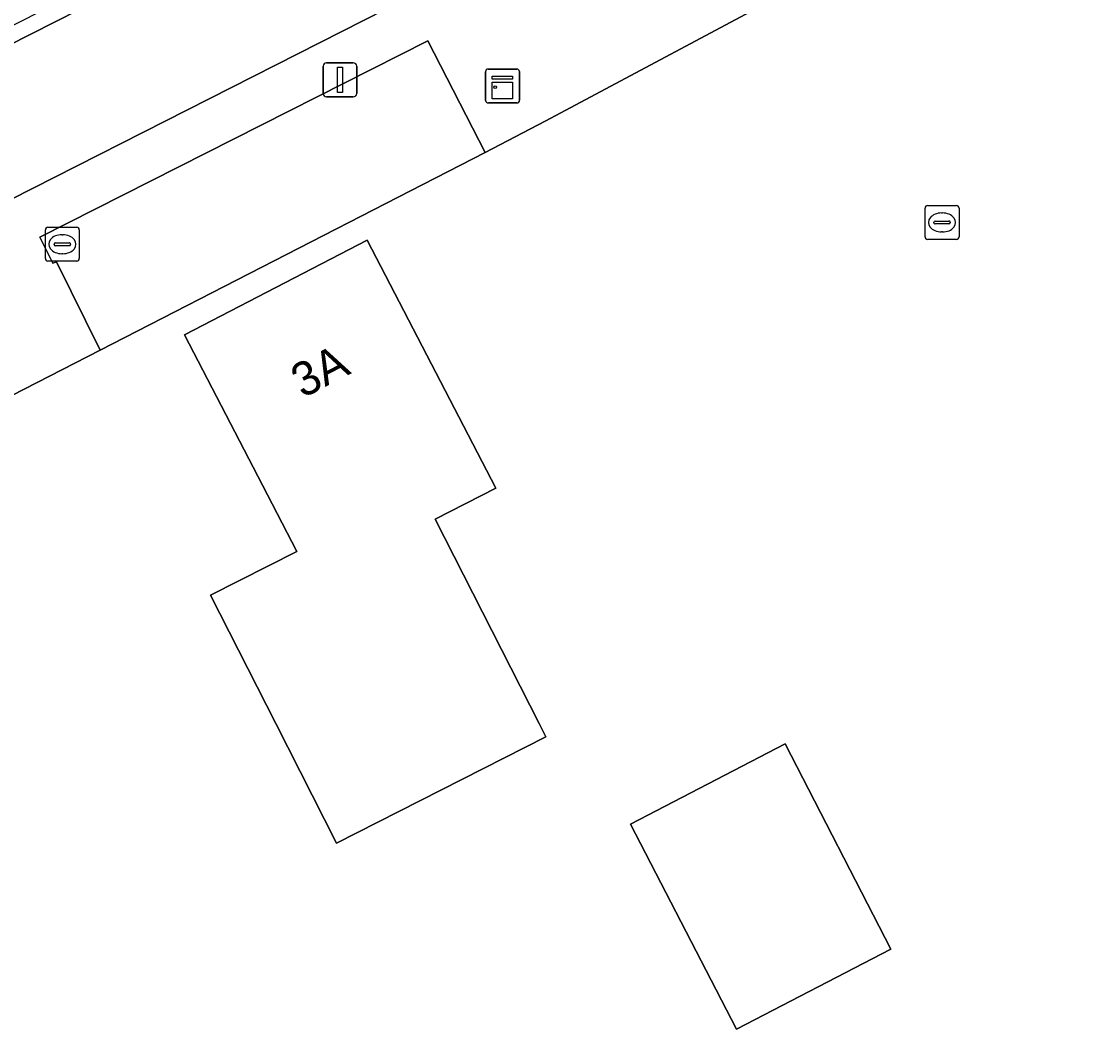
# Model space of a CAD drawing. Extents: x 156141 to 158132, y 385651 to 388333.
# Drawn here: x 157342.58 to 157374.28, y 387490.66 to 387520.7 of the extents above; entities that cross this region are included whole.
import ezdxf

# ---------------------------------------------------------------- set-up
doc = ezdxf.new("R2010")
doc.units = 0
for name, color, linetype in [('IMGEO_Erf', 7, 'Continuous'), ('IMGEO_Kast', 7, 'Continuous'), ('IMGEO_Kolk', 7, 'Continuous'), ('IMGEO_Lichtmast', 7, 'Continuous'), ('IMGEO_Pand', 7, 'Continuous'), ('IMGEO_Pand_nummerreeks', 7, 'Continuous'), ('IMGEO_Rijbaan_lokaal_open', 7, 'Continuous'), ('IMGEO_Rioolput', 7, 'Continuous'), ('IMGEO_Voetpad_open', 7, 'Continuous')]:
    doc.layers.add(name, color=color, linetype=linetype)

msp = doc.modelspace()

# ---------------------------------------------------------------- linework, layer by layer
at = {"layer": 'IMGEO_Erf'}
msp.add_lwpolyline([(157379.613, 387529.283), (157358.019, 387517.762), (157356.251, 387516.84), (157344.9, 387511.007), (157339.276, 387508.13), (157339.22, 387508.503), (157324.395, 387501.042), (157323.609, 387500.647), (157323.678, 387500.51), (157322.97, 387500.144), (157322.692, 387500), (157312.546, 387494.751), (157311.882, 387494.407), (157311.835, 387494.383), (157310.964, 387493.932), (157306.227, 387491.496), (157306.26, 387491.446), (157305.466, 387491.038), (157285.18, 387480.598), (157270.563, 387471.967), (157270.876, 387471.499), (157312.715, 387408.272)], dxfattribs=at)
for points in [[(157356.251, 387516.84), (157354.558, 387520.131), (157343.114, 387514.338), (157343.5, 387513.579), (157343.604, 387513.619), (157344.9, 387511.007)], [(157354.781, 387506.031), (157357.841, 387500), (157358.038, 387499.612), (157351.864, 387496.477), (157350.076, 387500), (157348.154, 387503.786), (157350.696, 387505.077), (157349.685, 387507.028), (157347.384, 387511.467), (157352.771, 387514.258), (157355.072, 387509.819), (157356.565, 387506.937)], [(157363.667, 387490.988), (157360.542, 387497.037), (157365.096, 387499.403), (157368.221, 387493.354)]]:
    msp.add_lwpolyline(points, close=True, dxfattribs=at)
at = {"layer": 'IMGEO_Kast'}
for p, q in [((157356.266, 387518.374), (157356.266, 387519.215)), ((157356.266, 387519.215), (157356.266, 387518.374)), ((157356.341, 387519.299), (157357.182, 387519.299)), ((157357.182, 387519.299), (157356.341, 387519.299)), ((157357.266, 387519.224), (157357.266, 387518.383)), ((157357.266, 387518.383), (157357.266, 387519.224)), ((157357.191, 387518.299), (157356.35, 387518.299)), ((157356.35, 387518.299), (157357.191, 387518.299))]:
    msp.add_line(p, q, dxfattribs=at)
for points in [[(157356.461, 387519.089), (157357.061, 387519.089), (157357.061, 387519.004), (157356.461, 387519.004), (157356.461, 387519.089)], [(157356.461, 387518.914), (157357.061, 387518.914), (157357.061, 387518.425), (157356.461, 387518.425), (157356.461, 387518.914)]]:
    msp.add_lwpolyline(points, dxfattribs=at)
msp.add_circle((157356.545, 387518.763), 0.0377, dxfattribs=at)
for centre, start, end in [((157356.344, 387519.221), 92.4484, 184.2845), ((157356.344, 387519.221), 92.4484, 184.2845), ((157357.188, 387519.221), 2.4484, 94.2845), ((157357.188, 387519.221), 2.4484, 94.2845), ((157356.344, 387518.377), 182.4484, 274.2845), ((157356.344, 387518.377), 182.4484, 274.2845), ((157357.188, 387518.377), 272.4484, 4.2845), ((157357.188, 387518.377), 272.4484, 4.2845)]:
    msp.add_arc(centre, 0.0779, start, end, dxfattribs=at)
at = {"layer": 'IMGEO_Kolk'}
for p, q in [((157369.227, 387514.349), (157369.227, 387515.201)), ((157369.302, 387515.275), (157370.154, 387515.275)), ((157369.715, 387515.055), (157369.74, 387515.055)), ((157370.228, 387515.201), (157370.228, 387514.349)), ((157369.486, 387514.769), (157369.486, 387514.781)), ((157369.924, 387514.732), (157369.526, 387514.732)), ((157369.529, 387514.818), (157369.927, 387514.818)), ((157369.97, 387514.781), (157369.97, 387514.769)), ((157369.738, 387514.495), (157369.713, 387514.495)), ((157370.154, 387514.275), (157369.302, 387514.275))]:
    msp.add_line(p, q, dxfattribs=at)
for points in [[(157369.227, 387514.349), (157369.227, 387515.201)], [(157369.302, 387515.275), (157370.154, 387515.275)], [(157370.228, 387515.201), (157370.228, 387514.349)], [(157370.154, 387514.275), (157369.302, 387514.275)]]:
    msp.add_lwpolyline(points, dxfattribs=at)
for centre, radius, start, end in [((157369.304, 387515.199), 0.0765, 91.552, 178.448), ((157369.304, 387515.199), 0.0765, 91.552, 178.448), ((157370.152, 387515.199), 0.0765, 1.552, 88.448), ((157370.152, 387515.199), 0.0765, 1.552, 88.448), ((157369.526, 387514.778), 0.0403, 85.8775, 175.7526), ((157369.523, 387514.768), 0.0366, 178.938, 274.7102), ((157369.927, 387514.775), 0.043, 264.8664, 352.4533), ((157369.931, 387514.78), 0.0386, 1.7309, 96.639), ((157369.304, 387514.351), 0.0765, 181.552, 268.448), ((157369.304, 387514.351), 0.0765, 181.552, 268.448), ((157370.152, 387514.351), 0.0765, 271.552, 358.448), ((157370.152, 387514.351), 0.0765, 271.552, 358.448)]:
    msp.add_arc(centre, radius, start, end, dxfattribs=at)
for centre, major_axis, ratio, start_param, end_param in [((157369.714, 387514.775), (-0.387, 0.002), 0.722429, 4.712389, 7.853982), ((157369.739, 387514.775), (-0.39, 0.002), 0.717154, 1.570796, 4.712389)]:
    msp.add_ellipse(centre, major_axis=major_axis, ratio=ratio, start_param=start_param, end_param=end_param, dxfattribs=at)
at = {"layer": 'IMGEO_Lichtmast'}
for p, q in [((157351.572, 387519.48), (157352.362, 387519.48)), ((157352.362, 387519.48), (157351.572, 387519.48)), ((157351.472, 387518.58), (157351.472, 387519.38)), ((157351.472, 387519.38), (157351.472, 387518.58)), ((157352.462, 387519.38), (157352.462, 387518.58)), ((157352.462, 387518.58), (157352.462, 387519.38)), ((157352.362, 387518.48), (157351.572, 387518.48)), ((157351.572, 387518.48), (157352.362, 387518.48))]:
    msp.add_line(p, q, dxfattribs=at)
msp.add_lwpolyline([(157351.892, 387519.355), (157352.042, 387519.355), (157352.042, 387518.605), (157351.892, 387518.605), (157351.892, 387519.355)], dxfattribs=at)
for centre, start, end in [((157351.572, 387519.38), 90, 180), ((157351.572, 387519.38), 90, 180), ((157352.362, 387519.38), 0, 90), ((157352.362, 387519.38), 360, 90), ((157351.572, 387518.58), 180, 270), ((157351.572, 387518.58), 180, 270), ((157352.362, 387518.58), 270, 0), ((157352.362, 387518.58), 270, 0)]:
    msp.add_arc(centre, 0.1, start, end, dxfattribs=at)
at = {"layer": 'IMGEO_Pand'}
for points in [[(157355.072, 387509.819), (157352.771, 387514.258), (157347.384, 387511.467), (157349.685, 387507.028), (157350.696, 387505.077), (157348.154, 387503.786), (157350.076, 387500), (157351.864, 387496.477), (157358.038, 387499.612), (157357.841, 387500), (157354.781, 387506.031), (157356.565, 387506.937)], [(157365.096, 387499.403), (157360.542, 387497.037), (157363.667, 387490.988), (157368.221, 387493.354)]]:
    msp.add_lwpolyline(points, close=True, dxfattribs=at)
at = {"layer": 'IMGEO_Rijbaan_lokaal_open'}
for points in [[(157309.111, 387503.256), (157324.32, 387510.961), (157337.236, 387517.487), (157346.385, 387522.123), (157354.764, 387526.017), (157363.362, 387530.035), (157375.581, 387535.707), (157377.035, 387536.39), (157377.209, 387536.488), (157376.998, 387536.9), (157346.108, 387522.505), (157302.923, 387500.631), (157303.138, 387500.237), (157308.551, 387502.969)], [(157353.982, 387521.409), (157353.769, 387521.856), (157360.45, 387524.987), (157377.117, 387532.783), (157378.431, 387533.403), (157377.035, 387536.39), (157375.581, 387535.707), (157363.362, 387530.035), (157354.764, 387526.017), (157346.385, 387522.123), (157337.236, 387517.487), (157324.32, 387510.961), (157309.111, 387503.256), (157308.551, 387502.969), (157309.967, 387500), (157310.116, 387499.688), (157310.327, 387499.255)]]:
    msp.add_lwpolyline(points, close=True, dxfattribs=at)
at = {"layer": 'IMGEO_Rioolput'}
for p, q in [((157343.28, 387513.708), (157343.28, 387514.56)), ((157343.355, 387514.634), (157344.207, 387514.634)), ((157343.768, 387514.414), (157343.793, 387514.414)), ((157344.281, 387514.56), (157344.281, 387513.708)), ((157343.539, 387514.128), (157343.539, 387514.14)), ((157343.977, 387514.091), (157343.579, 387514.091)), ((157343.582, 387514.177), (157343.98, 387514.177)), ((157344.023, 387514.14), (157344.023, 387514.128)), ((157343.791, 387513.854), (157343.766, 387513.854)), ((157344.207, 387513.634), (157343.355, 387513.634))]:
    msp.add_line(p, q, dxfattribs=at)
for points in [[(157343.28, 387513.708), (157343.28, 387514.56)], [(157343.355, 387514.634), (157344.207, 387514.634)], [(157344.281, 387514.56), (157344.281, 387513.708)], [(157344.207, 387513.634), (157343.355, 387513.634)]]:
    msp.add_lwpolyline(points, dxfattribs=at)
for centre, radius, start, end in [((157343.357, 387514.558), 0.0765, 91.552, 178.448), ((157343.357, 387514.558), 0.0765, 91.552, 178.448), ((157344.205, 387514.558), 0.0765, 1.552, 88.448), ((157344.205, 387514.558), 0.0765, 1.552, 88.448), ((157343.579, 387514.137), 0.0403, 85.8775, 175.7526), ((157343.576, 387514.127), 0.0366, 178.938, 274.7102), ((157343.98, 387514.134), 0.043, 264.8664, 352.4533), ((157343.984, 387514.139), 0.0386, 1.7309, 96.639), ((157343.357, 387513.71), 0.0765, 181.552, 268.448), ((157343.357, 387513.71), 0.0765, 181.552, 268.448), ((157344.205, 387513.71), 0.0765, 271.552, 358.448), ((157344.205, 387513.71), 0.0765, 271.552, 358.448)]:
    msp.add_arc(centre, radius, start, end, dxfattribs=at)
for centre, major_axis, ratio, start_param, end_param in [((157343.767, 387514.134), (-0.387, 0.002), 0.722429, 4.712389, 7.853982), ((157343.792, 387514.134), (-0.39, 0.002), 0.717154, 1.570796, 4.712389)]:
    msp.add_ellipse(centre, major_axis=major_axis, ratio=ratio, start_param=start_param, end_param=end_param, dxfattribs=at)
at = {"layer": 'IMGEO_Voetpad_open'}
for points in [[(157377.117, 387532.783), (157360.45, 387524.987), (157353.769, 387521.856), (157353.982, 387521.409), (157310.327, 387499.255), (157303.09, 387495.583)], [(157306.227, 387491.496), (157310.964, 387493.932), (157311.835, 387494.383), (157310.233, 387497.699), (157322.023, 387503.667), (157323.609, 387500.647), (157324.395, 387501.042), (157339.22, 387508.503), (157339.276, 387508.13), (157344.9, 387511.007), (157343.604, 387513.619), (157343.5, 387513.579), (157343.114, 387514.338), (157354.558, 387520.131), (157356.251, 387516.84), (157358.019, 387517.762), (157379.613, 387529.283)]]:
    msp.add_lwpolyline(points, dxfattribs=at)

# ---------------------------------------------------------------- texts
at = {"layer": 'IMGEO_Pand_nummerreeks'}
msp.add_text('3A', height=1, rotation=27.3874, dxfattribs=at).set_placement((157350.872, 387509.581))

doc.saveas('drawing.dxf')
